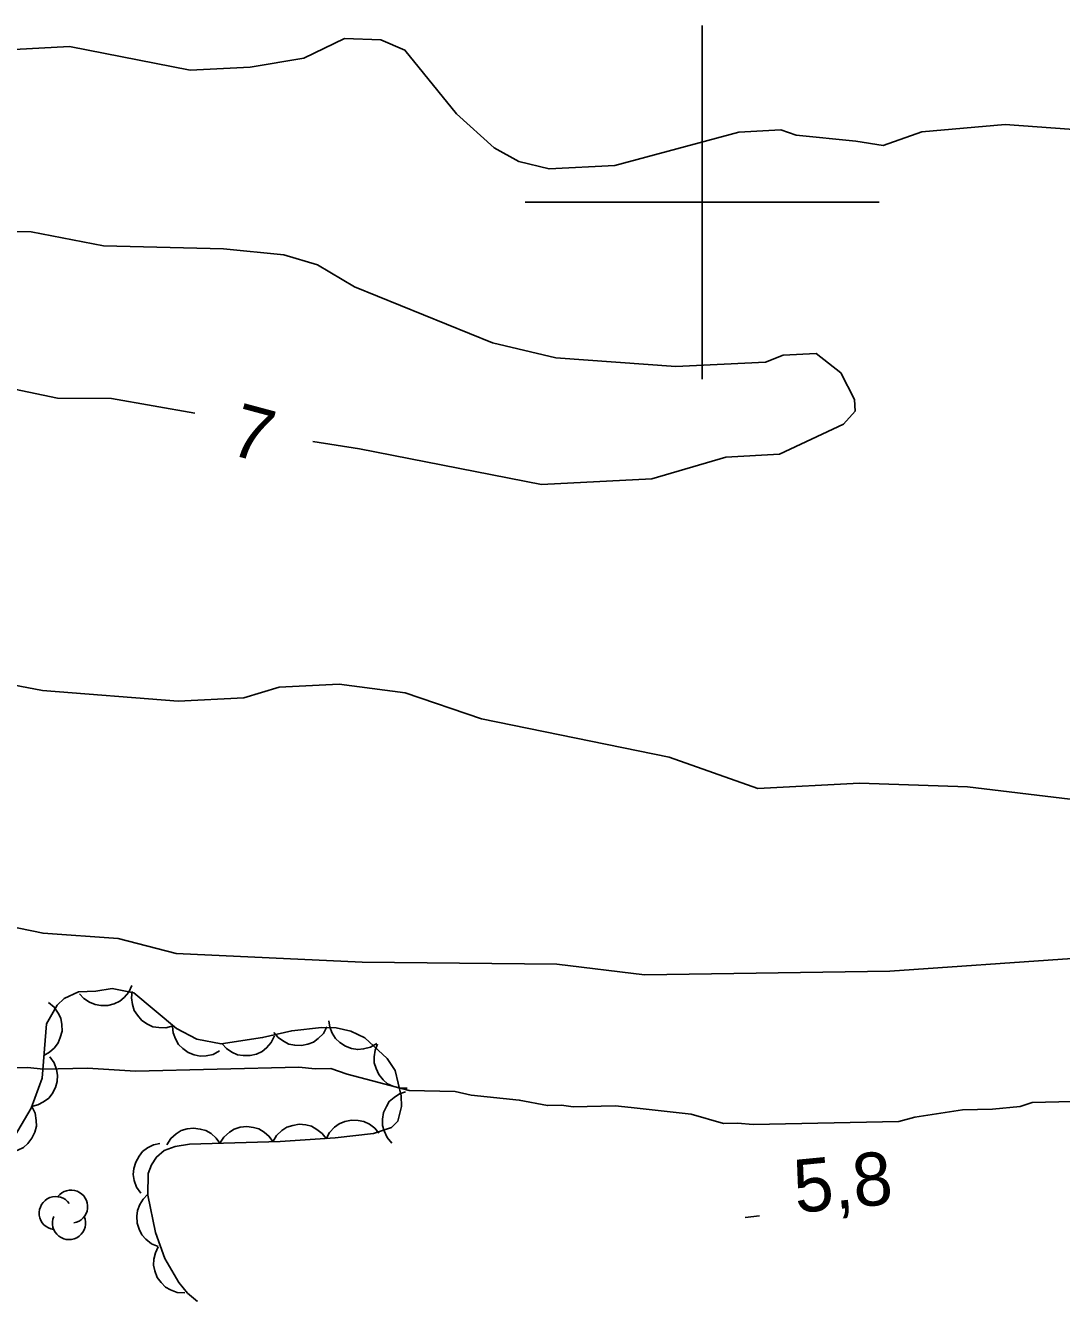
# Model space of a CAD drawing. Extents: x 336540 to 340074, y 5572036 to 5573747.
# Drawn here: x 336961.8 to 337020.3, y 5572738.3 to 5572810 of the extents above; entities that cross this region are included whole.
import ezdxf

# ---------------------------------------------------------------- set-up
doc = ezdxf.new("R2010")
doc.units = 0
for name, color, linetype in [('Niveau 2', 7, 'Continuous'), ('Niveau 3', 7, 'Continuous'), ('Niveau 44', 7, 'Continuous'), ('Niveau 61', 7, 'Continuous')]:
    doc.layers.add(name, color=color, linetype=linetype)

msp = doc.modelspace()

# ---------------------------------------------------------------- linework, layer by layer
at = {"layer": 'Niveau 2'}
for points in [[(336959.03, 5572808.53), (336964.27, 5572808.8), (336971.09, 5572807.47), (336974.48, 5572807.64), (336977.5, 5572808.14), (336979.81, 5572809.26), (336981.85, 5572809.19), (336983.22, 5572808.59), (336986.12, 5572805), (336988.25, 5572803.08), (336989.64, 5572802.3), (336991.36, 5572801.89), (336995.07, 5572802.09), (337002.08, 5572803.97), (337004.44, 5572804.09), (337005.31, 5572803.79), (337008.69, 5572803.45), (337010.23, 5572803.21), (337012.41, 5572803.98), (337017.12, 5572804.39), (337022.54, 5572804.01)], [(336956.18, 5572798.38), (336962.1, 5572798.34), (336966.2, 5572797.54), (336972.97, 5572797.37), (336976.38, 5572797.04), (336978.27, 5572796.46), (336980.37, 5572795.22), (336988.16, 5572792.06), (336991.74, 5572791.22), (336998.52, 5572790.72), (337003.59, 5572790.97), (337004.58, 5572791.37), (337006.45, 5572791.46), (337007.84, 5572790.36), (337008.61, 5572788.86), (337008.64, 5572788.19), (337007.99, 5572787.46), (337004.37, 5572785.76), (337001.34, 5572785.6), (336997.16, 5572784.38), (336990.93, 5572784.05)], [(336971.35, 5572788.09), (336966.64, 5572788.91), (336963.6, 5572788.93), (336960.34, 5572789.61)], [(336990.93, 5572784.05), (336980.65, 5572786.07), (336978.01, 5572786.48)], [(337020.9, 5572757.26), (337010.61, 5572756.56), (336996.74, 5572756.35), (336991.8, 5572756.94), (336980.81, 5572757.07), (336970.29, 5572757.56), (336967.02, 5572758.39), (336962.78, 5572758.7), (336948.93, 5572761.55), (336944.25, 5572763.67), (336938.43, 5572765.06), (336929.95, 5572765.3), (336924.01, 5572765.85), (336913.11, 5572767.33), (336911.22, 5572767.74), (336907.75, 5572769.25), (336904.41, 5572771.8), (336903.68, 5572772.78), (336892.75, 5572777.83)], [(336959.86, 5572772.96), (336962.75, 5572772.42), (336970.41, 5572771.81), (336974.12, 5572772), (336976.12, 5572772.61), (336979.5, 5572772.78), (336983.23, 5572772.29), (336987.54, 5572770.82), (336998.14, 5572768.64), (337003.14, 5572766.87), (337008.89, 5572767.17)], [(337008.89, 5572767.17), (337014.99, 5572766.97), (337020.78, 5572766.27)], [(336968, 5572750.91), (336965.29, 5572751.08), (336962.81, 5572751.02), (336961.9, 5572751.11), (336958.52, 5572751.03)], [(337023.15, 5572749.24), (337018.64, 5572749.14), (337017.97, 5572748.9), (337016.4, 5572748.75), (337014.71, 5572748.71), (337012.01, 5572748.31), (337011.11, 5572748.06), (337002.89, 5572747.88), (337001.99, 5572747.97), (337001.2, 5572747.95), (336999.38, 5572748.47), (336995.99, 5572748.85), (336995.09, 5572748.94), (336992.72, 5572748.88), (336992.05, 5572748.98), (336991.26, 5572748.96), (336989.67, 5572749.27), (336986.96, 5572749.54), (336986.06, 5572749.75), (336983.46, 5572749.8), (336979.95, 5572750.73), (336979.04, 5572751.05), (336978.14, 5572751.03), (336977.23, 5572751.12), (336968, 5572750.91)]]:
    msp.add_lwpolyline(points, dxfattribs=at)
at = {"layer": 'Niveau 3'}
msp.add_line((337002.44, 5572742.64), (337003.24, 5572742.72), dxfattribs=at)
at = {"layer": 'Niveau 44'}
for points in [[(336982.21, 5572751.62), (336980.95, 5572752.79), (336980.16, 5572753.16), (336979.33, 5572753.35), (336978.51, 5572753.37), (336976.82, 5572753.19), (336975.18, 5572752.8), (336972.83, 5572752.44), (336971.47, 5572752.71), (336970.31, 5572753.31), (336967.9, 5572755.33), (336966.68, 5572755.57), (336965.75, 5572755.42), (336964.78, 5572755.38), (336963.98, 5572755.01), (336963.58, 5572754.63)], [(336967.8, 5572755.75), (336967.63, 5572755.37), (336967.36, 5572755.07), (336967.11, 5572754.85), (336966.79, 5572754.71), (336966.43, 5572754.62), (336966.04, 5572754.62), (336965.72, 5572754.66), (336965.4, 5572754.81), (336965.09, 5572755.01), (336964.84, 5572755.27)], [(336970.12, 5572753.47), (336969.72, 5572753.35), (336969.31, 5572753.36), (336968.98, 5572753.41), (336968.67, 5572753.56), (336968.36, 5572753.77), (336968.11, 5572754.06), (336967.93, 5572754.33), (336967.83, 5572754.67), (336967.78, 5572755.04), (336967.82, 5572755.4)], [(336963.58, 5572754.63), (336962.98, 5572753.57), (336962.72, 5572750.51), (336962.1, 5572748.81), (336961.17, 5572747.21)], [(336963.08, 5572754.78), (336963.41, 5572754.52), (336963.64, 5572754.18), (336963.78, 5572753.89), (336963.84, 5572753.54), (336963.85, 5572753.17), (336963.75, 5572752.8), (336963.64, 5572752.5), (336963.42, 5572752.22), (336963.14, 5572751.97), (336962.83, 5572751.79)], [(336972.75, 5572752.05), (336972.39, 5572751.85), (336971.99, 5572751.76), (336971.66, 5572751.74), (336971.32, 5572751.82), (336970.97, 5572751.96), (336970.67, 5572752.19), (336970.43, 5572752.41), (336970.26, 5572752.72), (336970.13, 5572753.07), (336970.09, 5572753.42)], [(336978.8, 5572753.4), (336978.61, 5572753.03), (336978.32, 5572752.74), (336978.06, 5572752.54), (336977.73, 5572752.42), (336977.37, 5572752.35), (336976.99, 5572752.37), (336976.66, 5572752.43), (336976.35, 5572752.59), (336976.05, 5572752.81), (336975.82, 5572753.08)], [(336981.63, 5572752.47), (336981.27, 5572752.26), (336980.88, 5572752.16), (336980.55, 5572752.12), (336980.2, 5572752.19), (336979.86, 5572752.31), (336979.54, 5572752.53), (336979.29, 5572752.74), (336979.11, 5572753.04), (336978.97, 5572753.39), (336978.91, 5572753.74)], [(336975.85, 5572752.9), (336975.67, 5572752.53), (336975.4, 5572752.22), (336975.15, 5572752.01), (336974.83, 5572751.87), (336974.47, 5572751.78), (336974.08, 5572751.79), (336973.76, 5572751.83), (336973.44, 5572751.98), (336973.13, 5572752.18), (336972.89, 5572752.45)], [(336983.35, 5572749.94), (336982.93, 5572749.94), (336982.54, 5572750.05), (336982.24, 5572750.19), (336981.98, 5572750.42), (336981.74, 5572750.71), (336981.59, 5572751.06), (336981.48, 5572751.37), (336981.48, 5572751.72), (336981.53, 5572752.09), (336981.67, 5572752.42)], [(336963.16, 5572751.72), (336963.41, 5572751.38), (336963.54, 5572751), (336963.6, 5572750.67), (336963.57, 5572750.32), (336963.48, 5572749.97), (336963.29, 5572749.63), (336963.1, 5572749.37), (336962.81, 5572749.16), (336962.48, 5572748.99), (336962.13, 5572748.9)], [(336971.51, 5572737.88), (336970.94, 5572738.35), (336970.44, 5572738.95), (336969.65, 5572740.32), (336969.12, 5572741.79), (336968.69, 5572743.9), (336968.72, 5572745.11), (336968.91, 5572745.61), (336969.19, 5572746.05), (336969.62, 5572746.42), (336970.24, 5572746.65), (336971.04, 5572746.78), (336976.17, 5572746.93), (336979.28, 5572747.13), (336981.45, 5572747.37), (336982.46, 5572747.71), (336982.81, 5572748.08), (336983.03, 5572748.91), (336983.01, 5572749.51), (336982.67, 5572750.94), (336982.21, 5572751.62)], [(336982.48, 5572746.84), (336982.21, 5572747.15), (336982.04, 5572747.53), (336981.95, 5572747.84), (336981.95, 5572748.19), (336982.01, 5572748.56), (336982.17, 5572748.91), (336982.33, 5572749.19), (336982.6, 5572749.42), (336982.91, 5572749.62), (336983.25, 5572749.74)], [(336962.15, 5572748.9), (336962.33, 5572748.52), (336962.39, 5572748.12), (336962.4, 5572747.79), (336962.31, 5572747.45), (336962.15, 5572747.11), (336961.91, 5572746.82), (336961.67, 5572746.59), (336961.36, 5572746.43), (336961, 5572746.33), (336960.64, 5572746.3)], [(336969.76, 5572746.74), (336969.99, 5572747.1), (336970.3, 5572747.36), (336970.57, 5572747.54), (336970.91, 5572747.64), (336971.28, 5572747.68), (336971.66, 5572747.63), (336971.97, 5572747.55), (336972.27, 5572747.37), (336972.55, 5572747.12), (336972.76, 5572746.83)], [(336972.76, 5572746.83), (336972.99, 5572747.18), (336973.3, 5572747.45), (336973.57, 5572747.63), (336973.91, 5572747.73), (336974.28, 5572747.77), (336974.66, 5572747.72), (336974.97, 5572747.64), (336975.27, 5572747.45), (336975.55, 5572747.21), (336975.76, 5572746.92)], [(336975.76, 5572746.9), (336975.97, 5572747.26), (336976.27, 5572747.54), (336976.54, 5572747.73), (336976.88, 5572747.84), (336977.24, 5572747.9), (336977.62, 5572747.86), (336977.94, 5572747.79), (336978.25, 5572747.61), (336978.54, 5572747.38), (336978.76, 5572747.1)], [(336978.76, 5572747.07), (336978.95, 5572747.44), (336979.24, 5572747.73), (336979.5, 5572747.93), (336979.83, 5572748.06), (336980.19, 5572748.13), (336980.57, 5572748.11), (336980.9, 5572748.06), (336981.21, 5572747.9), (336981.51, 5572747.68), (336981.74, 5572747.4)], [(336968.3, 5572744.01), (336968.06, 5572744.35), (336967.93, 5572744.73), (336967.87, 5572745.06), (336967.91, 5572745.41), (336968.01, 5572745.76), (336968.2, 5572746.1), (336968.4, 5572746.36), (336968.68, 5572746.56), (336969.02, 5572746.73), (336969.37, 5572746.81)], [(336969.28, 5572740.99), (336968.9, 5572741.15), (336968.58, 5572741.41), (336968.36, 5572741.65), (336968.2, 5572741.97), (336968.1, 5572742.32), (336968.08, 5572742.7), (336968.11, 5572743.03), (336968.24, 5572743.36), (336968.43, 5572743.67), (336968.68, 5572743.93)], [(336970.78, 5572738.37), (336970.36, 5572738.4), (336969.98, 5572738.54), (336969.69, 5572738.7), (336969.44, 5572738.95), (336969.23, 5572739.25), (336969.1, 5572739.61), (336969.02, 5572739.93), (336969.04, 5572740.28), (336969.12, 5572740.64), (336969.28, 5572740.97)]]:
    msp.add_lwpolyline(points, dxfattribs=at)
for centre, start, end in [((336964.359, 5572743.245), 279.92556, 142.60992), ((336963.496, 5572742.879), 35.25787, 262.71495), ((336964.242, 5572742.32), 157.10406, 22.79266)]:
    msp.add_arc(centre, 0.937, start, end, dxfattribs=at)
at = {"layer": 'Niveau 61'}
for points in [[(337000, 5572790), (337000, 5572810)], [(336990, 5572800), (337010, 5572800)]]:
    msp.add_lwpolyline(points, dxfattribs=at)

# ---------------------------------------------------------------- texts
at = {"layer": 'Niveau 2'}
msp.add_text('7', height=3, rotation=344.96741, dxfattribs=at).set_placement((336973.18, 5572785.8))
at = {"layer": 'Niveau 3'}
msp.add_text('5,8    ', height=3, rotation=5.5424, dxfattribs=at).set_placement((337005.31, 5572742.88))

doc.saveas('drawing.dxf')
